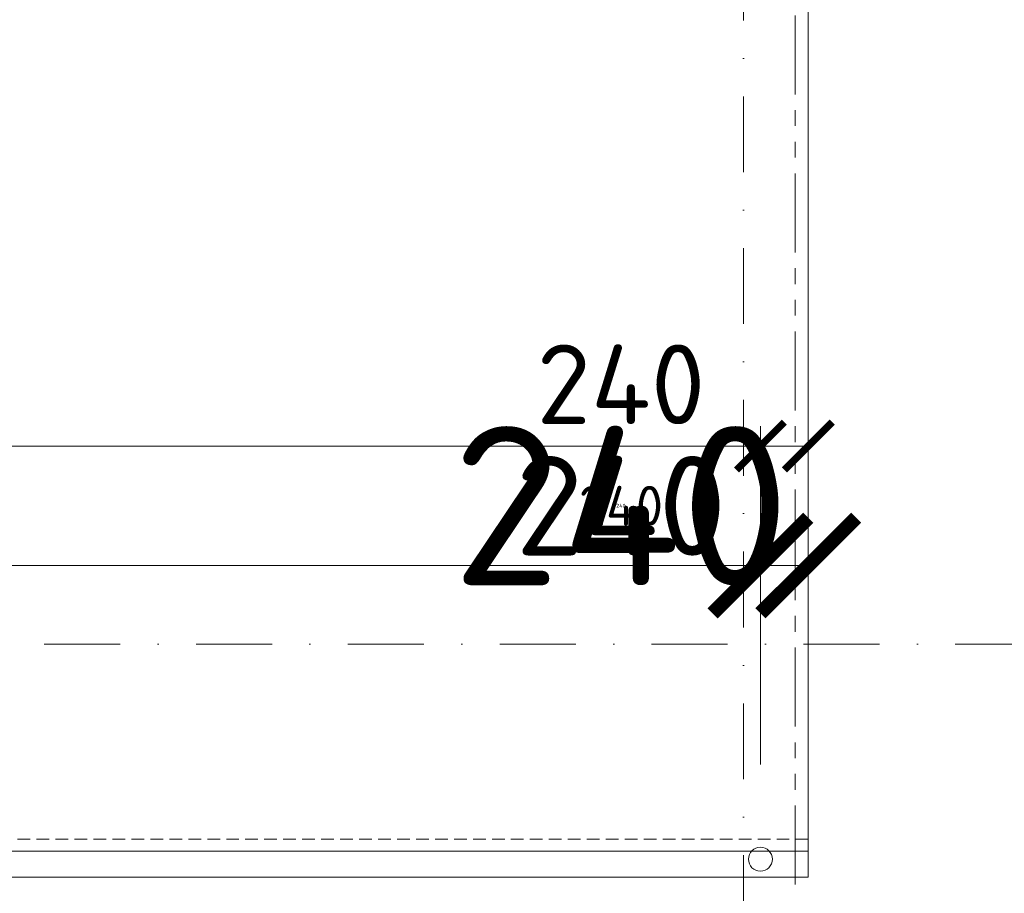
# Model space of a CAD drawing. Header units: millimetres. Extents: x -1695604 to 5289369, y -1488057 to 2187451.
# Tile 594 of 656: x 434917 to 439859, y 148749 to 153136. Entities that reach past the tile are written whole.
import ezdxf
from ezdxf import colors
from ezdxf.entities.mleader import LeaderData, LeaderLine
from ezdxf.math import Vec2, Vec3

# ---------------------------------------------------------------- set-up
doc = ezdxf.new("R2010")
doc.units = ezdxf.units.MM
for name, pattern in [('CENTERX2', [101.6, 63.5, -12.7, 12.7, -12.7]), ('DASHDOT', [25.4, 12.7, -6.35, 0, -6.35]), ('DASHED', [19.05, 12.7, -6.35]), ('HIDDEN', [9.525, 6.35, -3.175]), ('PHANTOM2', [31.75, 15.875, -3.175, 3.175, -3.175, 3.175, -3.175])]:
    doc.linetypes.add(name, pattern=pattern)
doc.layers.get('Defpoints').update_dxf_attribs({"color": 8})
for name, color, linetype, lineweight in [('A99_N_kce-pod', 7, 'DASHED', 20), ('A99_N_koty-200', 5, 'Continuous', 5), ('A99_N_koty-200 @ 1', 5, 'Continuous', 5), ('A99_N_koty-200 @ 10', 5, 'Continuous', 5), ('A99_N_koty-200 @ 100', 5, 'Continuous', 5), ('A99_N_koty-200 @ 200', 5, 'Continuous', 5), ('A99_N_koty-200 @ 250 (1)', 5, 'Continuous', 5), ('A99_N_koty-200 @ 250 (2)', 5, 'Continuous', 5), ('A99_N_koty-200 @ 400', 5, 'Continuous', 5), ('A99_N_txt-popis-50 @ 200', 240, 'Continuous', 9), ('A99_S_kce-demolice', 30, 'Continuous', 20), ('A99_S_kce-pohl', 7, 'Continuous', 5), ('A99_S_osy', 1, 'CENTERX2', 5)]:
    doc.layers.add(name, color=color, linetype=linetype, lineweight=lineweight)
doc.styles.add('A99_kota', font='isocpeur.ttf', dxfattribs={"height": 2})
doc.styles.add('A99_popis', font='isocpeur.ttf')
doc.dimstyles.new('A99_kota_200 new', dxfattribs={"dimscale": 200, "dimtxt": 2, "dimasz": 1.2, "dimexe": 0.5, "dimexo": 1.5, "dimgap": 0.3, "dimtad": 1, "dimdec": 0, "dimzin": 3, "dimdsep": 46, "dimtxsty": 'A99_kota', "dimblk": 'ARCHTICK', "dimcen": 2.5, "dimazin": 2, "dimtfac": 0.75, "dimtdec": 0, "dimtmove": 2, "dimatfit": 0, "dimfxl": 0, "dimtolj": 1, "dimtzin": 0, "dimlwd": 5, "dimlwe": 5, "dimarcsym": 0})

# ---------------------------------------------------------------- blocks, each defined once
blk = doc.blocks.new('_ArchTick')
at = {"color": 0, "linetype": 'ByBlock', "const_width": 0.15}
blk.add_lwpolyline([(-0.5, -0.5), (0.5, 0.5)], dxfattribs=at)
blk = doc.blocks.new('*D4560')
at = {"layer": 'A99_N_koty-200', "color": 0, "linetype": 'Continuous', "lineweight": 5, "ltscale": 10, "transparency": 16777216}
for p, q in [((429550, 146925), (429550, 146475)), ((438550, 146925), (438550, 146475)), ((438550, 146525), (429550, 146525))]:
    blk.add_line(p, q, dxfattribs=at)
at = {"layer": 'Defpoints', "color": 0, "linetype": 'Continuous', "lineweight": 18, "ltscale": 10, "transparency": 16777216}
for p in [(429550, 149400), (438550, 149400), (429550, 146525)]:
    blk.add_point(p, dxfattribs=at)
at = {"layer": 'A99_N_koty-200', "color": 0, "linetype": 'Continuous', "lineweight": 5, "ltscale": 10, "transparency": 16777216, "xscale": 120, "yscale": 120, "zscale": 120, "rotation": 180}
blk.add_blockref('_ArchTick', (429550, 146525), dxfattribs=at)
at = {"layer": 'A99_N_koty-200', "color": 0, "linetype": 'Continuous', "lineweight": 5, "ltscale": 10, "transparency": 16777216, "xscale": 120, "yscale": 120, "zscale": 120}
blk.add_blockref('_ArchTick', (438550, 146525), dxfattribs=at)
at = {"layer": 'A99_N_koty-200', "color": 0, "linetype": 'Continuous', "ltscale": 10, "transparency": 16777216, "insert": (434050, 146655), "char_height": 200, "attachment_point": 5, "style": 'A99_kota'}
blk.add_mtext('\\A1;9000', dxfattribs=at)
blk = doc.blocks.new('*D4561')
at = {"layer": 'A99_N_koty-200', "color": 0, "linetype": 'Continuous', "lineweight": 5, "ltscale": 10, "transparency": 16777216}
for p, q in [((429550, 147325), (429550, 146425)), ((438550, 147325), (438550, 146425)), ((438550, 146525), (429550, 146525))]:
    blk.add_line(p, q, dxfattribs=at)
at = {"layer": 'Defpoints', "color": 0, "linetype": 'Continuous', "lineweight": 18, "ltscale": 10, "transparency": 16777216}
for p in [(429550, 149400), (438550, 149400), (429550, 146525)]:
    blk.add_point(p, dxfattribs=at)
at = {"layer": 'A99_N_koty-200', "color": 0, "linetype": 'Continuous', "lineweight": 5, "ltscale": 10, "transparency": 16777216, "xscale": 240, "yscale": 240, "zscale": 240, "rotation": 180}
blk.add_blockref('_ArchTick', (429550, 146525), dxfattribs=at)
at = {"layer": 'A99_N_koty-200', "color": 0, "linetype": 'Continuous', "lineweight": 5, "ltscale": 10, "transparency": 16777216, "xscale": 240, "yscale": 240, "zscale": 240}
blk.add_blockref('_ArchTick', (438550, 146525), dxfattribs=at)
at = {"layer": 'A99_N_koty-200', "color": 0, "linetype": 'Continuous', "ltscale": 10, "transparency": 16777216, "insert": (434050, 146785), "char_height": 400, "attachment_point": 5, "style": 'A99_kota'}
blk.add_mtext('\\A1;9000', dxfattribs=at)
blk = doc.blocks.new('*D4562')
at = {"layer": 'A99_N_koty-200', "color": 0, "linetype": 'Continuous', "lineweight": 5, "ltscale": 10, "transparency": 16777216}
for p, q in [((429550, 146529), (429550, 146524.5)), ((438550, 146525), (429550, 146525)), ((438550, 146529), (438550, 146524.5))]:
    blk.add_line(p, q, dxfattribs=at)
at = {"layer": 'Defpoints', "color": 0, "linetype": 'Continuous', "lineweight": 18, "ltscale": 10, "transparency": 16777216}
for p in [(429550, 149400), (438550, 149400), (429550, 146525)]:
    blk.add_point(p, dxfattribs=at)
at = {"layer": 'A99_N_koty-200', "color": 0, "linetype": 'Continuous', "lineweight": 5, "ltscale": 10, "transparency": 16777216, "xscale": 1.2, "yscale": 1.2, "zscale": 1.2, "rotation": 180}
blk.add_blockref('_ArchTick', (429550, 146525), dxfattribs=at)
at = {"layer": 'A99_N_koty-200', "color": 0, "linetype": 'Continuous', "lineweight": 5, "ltscale": 10, "transparency": 16777216, "xscale": 1.2, "yscale": 1.2, "zscale": 1.2}
blk.add_blockref('_ArchTick', (438550, 146525), dxfattribs=at)
at = {"layer": 'A99_N_koty-200', "color": 0, "linetype": 'Continuous', "ltscale": 10, "transparency": 16777216, "insert": (434050, 146526.3), "char_height": 2, "attachment_point": 5, "style": 'A99_kota'}
blk.add_mtext('\\A1;9000', dxfattribs=at)
blk = doc.blocks.new('*D4563')
at = {"layer": 'A99_N_koty-200', "color": 0, "linetype": 'Continuous', "lineweight": 5, "ltscale": 10, "transparency": 16777216}
for p, q in [((429550, 148125), (429550, 146325)), ((438550, 148125), (438550, 146325)), ((438550, 146525), (429550, 146525))]:
    blk.add_line(p, q, dxfattribs=at)
at = {"layer": 'Defpoints', "color": 0, "linetype": 'Continuous', "lineweight": 18, "ltscale": 10, "transparency": 16777216}
for p in [(429550, 149400), (438550, 149400), (429550, 146525)]:
    blk.add_point(p, dxfattribs=at)
at = {"layer": 'A99_N_koty-200', "color": 0, "linetype": 'Continuous', "lineweight": 5, "ltscale": 10, "transparency": 16777216, "xscale": 480, "yscale": 480, "zscale": 480, "rotation": 180}
blk.add_blockref('_ArchTick', (429550, 146525), dxfattribs=at)
at = {"layer": 'A99_N_koty-200', "color": 0, "linetype": 'Continuous', "lineweight": 5, "ltscale": 10, "transparency": 16777216, "xscale": 480, "yscale": 480, "zscale": 480}
blk.add_blockref('_ArchTick', (438550, 146525), dxfattribs=at)
at = {"layer": 'A99_N_koty-200', "color": 0, "linetype": 'Continuous', "ltscale": 10, "transparency": 16777216, "insert": (434050, 147045), "char_height": 800, "attachment_point": 5, "style": 'A99_kota'}
blk.add_mtext('\\A1;9000', dxfattribs=at)
blk = doc.blocks.new('*D4564')
at = {"layer": 'A99_N_koty-200', "color": 0, "linetype": 'Continuous', "lineweight": 5, "ltscale": 10, "transparency": 16777216}
for p, q in [((429550, 146565), (429550, 146520)), ((438550, 146565), (438550, 146520)), ((438550, 146525), (429550, 146525))]:
    blk.add_line(p, q, dxfattribs=at)
at = {"layer": 'Defpoints', "color": 0, "linetype": 'Continuous', "lineweight": 18, "ltscale": 10, "transparency": 16777216}
for p in [(429550, 149400), (438550, 149400), (429550, 146525)]:
    blk.add_point(p, dxfattribs=at)
at = {"layer": 'A99_N_koty-200', "color": 0, "linetype": 'Continuous', "lineweight": 5, "ltscale": 10, "transparency": 16777216, "xscale": 12, "yscale": 12, "zscale": 12, "rotation": 180}
blk.add_blockref('_ArchTick', (429550, 146525), dxfattribs=at)
at = {"layer": 'A99_N_koty-200', "color": 0, "linetype": 'Continuous', "lineweight": 5, "ltscale": 10, "transparency": 16777216, "xscale": 12, "yscale": 12, "zscale": 12}
blk.add_blockref('_ArchTick', (438550, 146525), dxfattribs=at)
at = {"layer": 'A99_N_koty-200', "color": 0, "linetype": 'Continuous', "ltscale": 10, "transparency": 16777216, "insert": (434050, 146538), "char_height": 20, "attachment_point": 5, "style": 'A99_kota'}
blk.add_mtext('\\A1;9000', dxfattribs=at)
blk = doc.blocks.new('*D4565')
at = {"layer": 'A99_N_koty-200', "color": 0, "linetype": 'Continuous', "lineweight": 5, "ltscale": 10, "transparency": 16777216}
for p, q in [((429550, 147525), (429550, 146400)), ((438550, 147525), (438550, 146400)), ((438550, 146525), (429550, 146525))]:
    blk.add_line(p, q, dxfattribs=at)
at = {"layer": 'Defpoints', "color": 0, "linetype": 'Continuous', "lineweight": 18, "ltscale": 10, "transparency": 16777216}
for p in [(429550, 149400), (438550, 149400), (429550, 146525)]:
    blk.add_point(p, dxfattribs=at)
at = {"layer": 'A99_N_koty-200', "color": 0, "linetype": 'Continuous', "lineweight": 5, "ltscale": 10, "transparency": 16777216, "xscale": 300, "yscale": 300, "zscale": 300, "rotation": 180}
blk.add_blockref('_ArchTick', (429550, 146525), dxfattribs=at)
at = {"layer": 'A99_N_koty-200', "color": 0, "linetype": 'Continuous', "lineweight": 5, "ltscale": 10, "transparency": 16777216, "xscale": 300, "yscale": 300, "zscale": 300}
blk.add_blockref('_ArchTick', (438550, 146525), dxfattribs=at)
at = {"layer": 'A99_N_koty-200', "color": 0, "linetype": 'Continuous', "ltscale": 10, "transparency": 16777216, "insert": (434050, 146850), "char_height": 500, "attachment_point": 5, "style": 'A99_kota'}
blk.add_mtext('\\A1;9000', dxfattribs=at)
blk = doc.blocks.new('*D4566')
at = {"layer": 'A99_N_koty-200', "color": 0, "linetype": 'Continuous', "lineweight": 5, "ltscale": 10, "transparency": 16777216}
for p, q in [((429550, 147525), (429550, 146400)), ((438550, 147525), (438550, 146400)), ((438550, 146525), (429550, 146525))]:
    blk.add_line(p, q, dxfattribs=at)
at = {"layer": 'Defpoints', "color": 0, "linetype": 'Continuous', "lineweight": 18, "ltscale": 10, "transparency": 16777216}
for p in [(429550, 149400), (438550, 149400), (429550, 146525)]:
    blk.add_point(p, dxfattribs=at)
at = {"layer": 'A99_N_koty-200', "color": 0, "linetype": 'Continuous', "lineweight": 5, "ltscale": 10, "transparency": 16777216, "xscale": 300, "yscale": 300, "zscale": 300, "rotation": 180}
blk.add_blockref('_ArchTick', (429550, 146525), dxfattribs=at)
at = {"layer": 'A99_N_koty-200', "color": 0, "linetype": 'Continuous', "lineweight": 5, "ltscale": 10, "transparency": 16777216, "xscale": 300, "yscale": 300, "zscale": 300}
blk.add_blockref('_ArchTick', (438550, 146525), dxfattribs=at)
at = {"layer": 'A99_N_koty-200', "color": 0, "linetype": 'Continuous', "ltscale": 10, "transparency": 16777216, "insert": (434050, 146850), "char_height": 500, "attachment_point": 5, "style": 'A99_kota'}
blk.add_mtext('\\A1;9000', dxfattribs=at)
blk = doc.blocks.new('*D4797')
at = {"layer": 'A99_N_koty-200', "color": 0, "linetype": 'Continuous', "lineweight": 5, "ltscale": 10, "transparency": 16777216}
for p, q in [((415495, 150195), (415495, 151095)), ((438635, 150195), (438635, 151095)), ((415495, 150995), (438635, 150995))]:
    blk.add_line(p, q, dxfattribs=at)
at = {"layer": 'Defpoints', "color": 0, "linetype": 'Continuous', "lineweight": 18, "ltscale": 10, "transparency": 16777216}
for p in [(438635, 150995), (415495, 148920), (438635, 148920)]:
    blk.add_point(p, dxfattribs=at)
at = {"layer": 'A99_N_koty-200', "color": 0, "linetype": 'Continuous', "lineweight": 5, "ltscale": 10, "transparency": 16777216, "xscale": 240, "yscale": 240, "zscale": 240, "rotation": 180}
blk.add_blockref('_ArchTick', (415495, 150995), dxfattribs=at)
at = {"layer": 'A99_N_koty-200', "color": 0, "linetype": 'Continuous', "lineweight": 5, "ltscale": 10, "transparency": 16777216, "xscale": 240, "yscale": 240, "zscale": 240}
blk.add_blockref('_ArchTick', (438635, 150995), dxfattribs=at)
at = {"layer": 'A99_N_koty-200', "color": 0, "linetype": 'Continuous', "ltscale": 10, "transparency": 16777216, "insert": (427065, 151255), "char_height": 400, "attachment_point": 5, "style": 'A99_kota'}
blk.add_mtext('\\A1;23140', dxfattribs=at)
blk = doc.blocks.new('*D4798')
at = {"layer": 'A99_N_koty-200', "color": 0, "linetype": 'Continuous', "lineweight": 5, "ltscale": 10, "transparency": 16777216}
for p, q in [((415495, 149995), (415495, 150445)), ((438635, 149995), (438635, 150445)), ((415495, 150395), (438635, 150395))]:
    blk.add_line(p, q, dxfattribs=at)
at = {"layer": 'Defpoints', "color": 0, "linetype": 'Continuous', "lineweight": 18, "ltscale": 10, "transparency": 16777216}
for p in [(438635, 150395), (415495, 148920), (438635, 148920)]:
    blk.add_point(p, dxfattribs=at)
at = {"layer": 'A99_N_koty-200', "color": 0, "linetype": 'Continuous', "lineweight": 5, "ltscale": 10, "transparency": 16777216, "xscale": 120, "yscale": 120, "zscale": 120, "rotation": 180}
blk.add_blockref('_ArchTick', (415495, 150395), dxfattribs=at)
at = {"layer": 'A99_N_koty-200', "color": 0, "linetype": 'Continuous', "lineweight": 5, "ltscale": 10, "transparency": 16777216, "xscale": 120, "yscale": 120, "zscale": 120}
blk.add_blockref('_ArchTick', (438635, 150395), dxfattribs=at)
at = {"layer": 'A99_N_koty-200', "color": 0, "linetype": 'Continuous', "ltscale": 10, "transparency": 16777216, "insert": (427065, 150525), "char_height": 200, "attachment_point": 5, "style": 'A99_kota'}
blk.add_mtext('\\A1;23140', dxfattribs=at)
blk = doc.blocks.new('*D4799')
at = {"layer": 'A99_N_koty-200', "color": 0, "linetype": 'Continuous', "lineweight": 5, "ltscale": 10, "transparency": 16777216}
for p, q in [((415495, 150391), (415495, 150395.5)), ((415495, 150395), (438635, 150395)), ((438635, 150391), (438635, 150395.5))]:
    blk.add_line(p, q, dxfattribs=at)
at = {"layer": 'Defpoints', "color": 0, "linetype": 'Continuous', "lineweight": 18, "ltscale": 10, "transparency": 16777216}
for p in [(438635, 150395), (415495, 148920), (438635, 148920)]:
    blk.add_point(p, dxfattribs=at)
at = {"layer": 'A99_N_koty-200', "color": 0, "linetype": 'Continuous', "lineweight": 5, "ltscale": 10, "transparency": 16777216, "xscale": 1.2, "yscale": 1.2, "zscale": 1.2, "rotation": 180}
blk.add_blockref('_ArchTick', (415495, 150395), dxfattribs=at)
at = {"layer": 'A99_N_koty-200', "color": 0, "linetype": 'Continuous', "lineweight": 5, "ltscale": 10, "transparency": 16777216, "xscale": 1.2, "yscale": 1.2, "zscale": 1.2}
blk.add_blockref('_ArchTick', (438635, 150395), dxfattribs=at)
at = {"layer": 'A99_N_koty-200', "color": 0, "linetype": 'Continuous', "ltscale": 10, "transparency": 16777216, "insert": (427065, 150396.3), "char_height": 2, "attachment_point": 5, "style": 'A99_kota'}
blk.add_mtext('\\A1;23140', dxfattribs=at)
blk = doc.blocks.new('*D4800')
at = {"layer": 'A99_N_koty-200', "color": 0, "linetype": 'Continuous', "lineweight": 5, "ltscale": 10, "transparency": 16777216}
for p, q in [((415495, 149520), (415495, 150595)), ((438635, 149520), (438635, 150595)), ((415495, 150395), (438635, 150395))]:
    blk.add_line(p, q, dxfattribs=at)
at = {"layer": 'Defpoints', "color": 0, "linetype": 'Continuous', "lineweight": 18, "ltscale": 10, "transparency": 16777216}
for p in [(438635, 150395), (415495, 148920), (438635, 148920)]:
    blk.add_point(p, dxfattribs=at)
at = {"layer": 'A99_N_koty-200', "color": 0, "linetype": 'Continuous', "lineweight": 5, "ltscale": 10, "transparency": 16777216, "xscale": 480, "yscale": 480, "zscale": 480, "rotation": 180}
blk.add_blockref('_ArchTick', (415495, 150395), dxfattribs=at)
at = {"layer": 'A99_N_koty-200', "color": 0, "linetype": 'Continuous', "lineweight": 5, "ltscale": 10, "transparency": 16777216, "xscale": 480, "yscale": 480, "zscale": 480}
blk.add_blockref('_ArchTick', (438635, 150395), dxfattribs=at)
at = {"layer": 'A99_N_koty-200', "color": 0, "linetype": 'Continuous', "ltscale": 10, "transparency": 16777216, "insert": (427065, 150915), "char_height": 800, "attachment_point": 5, "style": 'A99_kota'}
blk.add_mtext('\\A1;23140', dxfattribs=at)
blk = doc.blocks.new('*D4801')
at = {"layer": 'A99_N_koty-200', "color": 0, "linetype": 'Continuous', "lineweight": 5, "ltscale": 10, "transparency": 16777216}
for p, q in [((415495, 150355), (415495, 150400)), ((415495, 150395), (438635, 150395)), ((438635, 150355), (438635, 150400))]:
    blk.add_line(p, q, dxfattribs=at)
at = {"layer": 'Defpoints', "color": 0, "linetype": 'Continuous', "lineweight": 18, "ltscale": 10, "transparency": 16777216}
for p in [(438635, 150395), (415495, 148920), (438635, 148920)]:
    blk.add_point(p, dxfattribs=at)
at = {"layer": 'A99_N_koty-200', "color": 0, "linetype": 'Continuous', "lineweight": 5, "ltscale": 10, "transparency": 16777216, "xscale": 12, "yscale": 12, "zscale": 12, "rotation": 180}
blk.add_blockref('_ArchTick', (415495, 150395), dxfattribs=at)
at = {"layer": 'A99_N_koty-200', "color": 0, "linetype": 'Continuous', "lineweight": 5, "ltscale": 10, "transparency": 16777216, "xscale": 12, "yscale": 12, "zscale": 12}
blk.add_blockref('_ArchTick', (438635, 150395), dxfattribs=at)
at = {"layer": 'A99_N_koty-200', "color": 0, "linetype": 'Continuous', "ltscale": 10, "transparency": 16777216, "insert": (427065, 150408), "char_height": 20, "attachment_point": 5, "style": 'A99_kota'}
blk.add_mtext('\\A1;23140', dxfattribs=at)
blk = doc.blocks.new('*D4802')
at = {"layer": 'A99_N_koty-200', "color": 0, "linetype": 'Continuous', "lineweight": 5, "ltscale": 10, "transparency": 16777216}
for p, q in [((415495, 149395), (415495, 150520)), ((438635, 149395), (438635, 150520)), ((415495, 150395), (438635, 150395))]:
    blk.add_line(p, q, dxfattribs=at)
at = {"layer": 'Defpoints', "color": 0, "linetype": 'Continuous', "lineweight": 18, "ltscale": 10, "transparency": 16777216}
for p in [(438635, 150395), (415495, 148920), (438635, 148920)]:
    blk.add_point(p, dxfattribs=at)
at = {"layer": 'A99_N_koty-200', "color": 0, "linetype": 'Continuous', "lineweight": 5, "ltscale": 10, "transparency": 16777216, "xscale": 300, "yscale": 300, "zscale": 300, "rotation": 180}
blk.add_blockref('_ArchTick', (415495, 150395), dxfattribs=at)
at = {"layer": 'A99_N_koty-200', "color": 0, "linetype": 'Continuous', "lineweight": 5, "ltscale": 10, "transparency": 16777216, "xscale": 300, "yscale": 300, "zscale": 300}
blk.add_blockref('_ArchTick', (438635, 150395), dxfattribs=at)
at = {"layer": 'A99_N_koty-200', "color": 0, "linetype": 'Continuous', "ltscale": 10, "transparency": 16777216, "insert": (427065, 150720), "char_height": 500, "attachment_point": 5, "style": 'A99_kota'}
blk.add_mtext('\\A1;23140', dxfattribs=at)
blk = doc.blocks.new('*D4803')
at = {"layer": 'A99_N_koty-200', "color": 0, "linetype": 'Continuous', "lineweight": 5, "ltscale": 10, "transparency": 16777216}
for p, q in [((415495, 149395), (415495, 150520)), ((438635, 149395), (438635, 150520)), ((415495, 150395), (438635, 150395))]:
    blk.add_line(p, q, dxfattribs=at)
at = {"layer": 'Defpoints', "color": 0, "linetype": 'Continuous', "lineweight": 18, "ltscale": 10, "transparency": 16777216}
for p in [(438635, 150395), (415495, 148920), (438635, 148920)]:
    blk.add_point(p, dxfattribs=at)
at = {"layer": 'A99_N_koty-200', "color": 0, "linetype": 'Continuous', "lineweight": 5, "ltscale": 10, "transparency": 16777216, "xscale": 300, "yscale": 300, "zscale": 300, "rotation": 180}
blk.add_blockref('_ArchTick', (415495, 150395), dxfattribs=at)
at = {"layer": 'A99_N_koty-200', "color": 0, "linetype": 'Continuous', "lineweight": 5, "ltscale": 10, "transparency": 16777216, "xscale": 300, "yscale": 300, "zscale": 300}
blk.add_blockref('_ArchTick', (438635, 150395), dxfattribs=at)
at = {"layer": 'A99_N_koty-200', "color": 0, "linetype": 'Continuous', "ltscale": 10, "transparency": 16777216, "insert": (427065, 150720), "char_height": 500, "attachment_point": 5, "style": 'A99_kota'}
blk.add_mtext('\\A1;23140', dxfattribs=at)
blk = doc.blocks.new('*D4805')
at = {"layer": 'A99_N_koty-200', "color": 0, "linetype": 'Continuous', "lineweight": 5, "ltscale": 10, "transparency": 16777216}
for p, q in [((438635, 150195), (438635, 151095)), ((438875.5, 150195), (438875.5, 151095)), ((438635, 150995), (438875.5, 150995))]:
    blk.add_line(p, q, dxfattribs=at)
at = {"layer": 'Defpoints', "color": 0, "linetype": 'Continuous', "lineweight": 18, "ltscale": 10, "transparency": 16777216}
for p in [(438875.5, 150995), (438875.5, 148960), (438635, 148920)]:
    blk.add_point(p, dxfattribs=at)
at = {"layer": 'A99_N_koty-200', "color": 0, "linetype": 'Continuous', "lineweight": 5, "ltscale": 10, "transparency": 16777216, "xscale": 240, "yscale": 240, "zscale": 240, "rotation": 180}
blk.add_blockref('_ArchTick', (438635, 150995), dxfattribs=at)
at = {"layer": 'A99_N_koty-200', "color": 0, "linetype": 'Continuous', "lineweight": 5, "ltscale": 10, "transparency": 16777216, "xscale": 240, "yscale": 240, "zscale": 240}
blk.add_blockref('_ArchTick', (438875.5, 150995), dxfattribs=at)
at = {"layer": 'A99_N_koty-200', "color": 0, "linetype": 'Continuous', "ltscale": 10, "transparency": 16777216, "insert": (437935, 151305), "char_height": 400, "attachment_point": 5, "style": 'A99_kota'}
blk.add_mtext('\\A1;240', dxfattribs=at)
blk = doc.blocks.new('*D4806')
at = {"layer": 'A99_N_koty-200', "color": 0, "linetype": 'Continuous', "lineweight": 5, "ltscale": 10, "transparency": 16777216}
for p, q in [((438635, 149995), (438635, 150445)), ((438875.5, 149995), (438875.5, 150445)), ((438635, 150395), (438875.5, 150395))]:
    blk.add_line(p, q, dxfattribs=at)
at = {"layer": 'Defpoints', "color": 0, "linetype": 'Continuous', "lineweight": 18, "ltscale": 10, "transparency": 16777216}
for p in [(438875.5, 150395), (438875.5, 148960), (438635, 148920)]:
    blk.add_point(p, dxfattribs=at)
at = {"layer": 'A99_N_koty-200', "color": 0, "linetype": 'Continuous', "lineweight": 5, "ltscale": 10, "transparency": 16777216, "xscale": 120, "yscale": 120, "zscale": 120, "rotation": 180}
blk.add_blockref('_ArchTick', (438635, 150395), dxfattribs=at)
at = {"layer": 'A99_N_koty-200', "color": 0, "linetype": 'Continuous', "lineweight": 5, "ltscale": 10, "transparency": 16777216, "xscale": 120, "yscale": 120, "zscale": 120}
blk.add_blockref('_ArchTick', (438875.5, 150395), dxfattribs=at)
at = {"layer": 'A99_N_koty-200', "color": 0, "linetype": 'Continuous', "ltscale": 10, "transparency": 16777216, "insert": (437935, 150695), "char_height": 200, "attachment_point": 5, "style": 'A99_kota'}
blk.add_mtext('\\A1;240', dxfattribs=at)
blk = doc.blocks.new('*D4807')
at = {"layer": 'A99_N_koty-200', "color": 0, "linetype": 'Continuous', "lineweight": 5, "ltscale": 10, "transparency": 16777216}
for p, q in [((438635, 150391), (438635, 150395.5)), ((438635, 150395), (438875.5, 150395)), ((438875.5, 150391), (438875.5, 150395.5))]:
    blk.add_line(p, q, dxfattribs=at)
at = {"layer": 'Defpoints', "color": 0, "linetype": 'Continuous', "lineweight": 18, "ltscale": 10, "transparency": 16777216}
for p in [(438875.5, 150395), (438875.5, 148960), (438635, 148920)]:
    blk.add_point(p, dxfattribs=at)
at = {"layer": 'A99_N_koty-200', "color": 0, "linetype": 'Continuous', "lineweight": 5, "ltscale": 10, "transparency": 16777216, "xscale": 1.2, "yscale": 1.2, "zscale": 1.2, "rotation": 180}
blk.add_blockref('_ArchTick', (438635, 150395), dxfattribs=at)
at = {"layer": 'A99_N_koty-200', "color": 0, "linetype": 'Continuous', "lineweight": 5, "ltscale": 10, "transparency": 16777216, "xscale": 1.2, "yscale": 1.2, "zscale": 1.2}
blk.add_blockref('_ArchTick', (438875.5, 150395), dxfattribs=at)
at = {"layer": 'A99_N_koty-200', "color": 0, "linetype": 'Continuous', "ltscale": 10, "transparency": 16777216, "insert": (437935, 150695), "char_height": 2, "attachment_point": 5, "style": 'A99_kota'}
blk.add_mtext('\\A1;240', dxfattribs=at)
blk = doc.blocks.new('*D4808')
at = {"layer": 'A99_N_koty-200', "color": 0, "linetype": 'Continuous', "lineweight": 5, "ltscale": 10, "transparency": 16777216}
for p, q in [((438635, 149520), (438635, 150595)), ((438875.5, 149560), (438875.5, 150595)), ((438635, 150395), (438875.5, 150395))]:
    blk.add_line(p, q, dxfattribs=at)
at = {"layer": 'Defpoints', "color": 0, "linetype": 'Continuous', "lineweight": 18, "ltscale": 10, "transparency": 16777216}
for p in [(438875.5, 150395), (438875.5, 148960), (438635, 148920)]:
    blk.add_point(p, dxfattribs=at)
at = {"layer": 'A99_N_koty-200', "color": 0, "linetype": 'Continuous', "lineweight": 5, "ltscale": 10, "transparency": 16777216, "xscale": 480, "yscale": 480, "zscale": 480, "rotation": 180}
blk.add_blockref('_ArchTick', (438635, 150395), dxfattribs=at)
at = {"layer": 'A99_N_koty-200', "color": 0, "linetype": 'Continuous', "lineweight": 5, "ltscale": 10, "transparency": 16777216, "xscale": 480, "yscale": 480, "zscale": 480}
blk.add_blockref('_ArchTick', (438875.5, 150395), dxfattribs=at)
at = {"layer": 'A99_N_koty-200', "color": 0, "linetype": 'Continuous', "ltscale": 10, "transparency": 16777216, "insert": (437935, 150695), "char_height": 800, "attachment_point": 5, "style": 'A99_kota'}
blk.add_mtext('\\A1;240', dxfattribs=at)
blk = doc.blocks.new('*D4809')
at = {"layer": 'A99_N_koty-200', "color": 0, "linetype": 'Continuous', "lineweight": 5, "ltscale": 10, "transparency": 16777216}
for p, q in [((438635, 150355), (438635, 150400)), ((438635, 150395), (438875.5, 150395)), ((438875.5, 150355), (438875.5, 150400))]:
    blk.add_line(p, q, dxfattribs=at)
at = {"layer": 'Defpoints', "color": 0, "linetype": 'Continuous', "lineweight": 18, "ltscale": 10, "transparency": 16777216}
for p in [(438875.5, 150395), (438875.5, 148960), (438635, 148920)]:
    blk.add_point(p, dxfattribs=at)
at = {"layer": 'A99_N_koty-200', "color": 0, "linetype": 'Continuous', "lineweight": 5, "ltscale": 10, "transparency": 16777216, "xscale": 12, "yscale": 12, "zscale": 12, "rotation": 180}
blk.add_blockref('_ArchTick', (438635, 150395), dxfattribs=at)
at = {"layer": 'A99_N_koty-200', "color": 0, "linetype": 'Continuous', "lineweight": 5, "ltscale": 10, "transparency": 16777216, "xscale": 12, "yscale": 12, "zscale": 12}
blk.add_blockref('_ArchTick', (438875.5, 150395), dxfattribs=at)
at = {"layer": 'A99_N_koty-200', "color": 0, "linetype": 'Continuous', "ltscale": 10, "transparency": 16777216, "insert": (437935, 150695), "char_height": 20, "attachment_point": 5, "style": 'A99_kota'}
blk.add_mtext('\\A1;240', dxfattribs=at)
blk = doc.blocks.new('*D4810')
at = {"layer": 'A99_N_koty-200', "color": 0, "linetype": 'Continuous', "lineweight": 5, "ltscale": 10, "transparency": 16777216}
for p, q in [((438635, 149395), (438635, 150520)), ((438875.5, 149395), (438875.5, 150520)), ((438635, 150395), (438875.5, 150395))]:
    blk.add_line(p, q, dxfattribs=at)
at = {"layer": 'Defpoints', "color": 0, "linetype": 'Continuous', "lineweight": 18, "ltscale": 10, "transparency": 16777216}
for p in [(438875.5, 150395), (438875.5, 148960), (438635, 148920)]:
    blk.add_point(p, dxfattribs=at)
at = {"layer": 'A99_N_koty-200', "color": 0, "linetype": 'Continuous', "lineweight": 5, "ltscale": 10, "transparency": 16777216, "xscale": 300, "yscale": 300, "zscale": 300, "rotation": 180}
blk.add_blockref('_ArchTick', (438635, 150395), dxfattribs=at)
at = {"layer": 'A99_N_koty-200', "color": 0, "linetype": 'Continuous', "lineweight": 5, "ltscale": 10, "transparency": 16777216, "xscale": 300, "yscale": 300, "zscale": 300}
blk.add_blockref('_ArchTick', (438875.5, 150395), dxfattribs=at)
at = {"layer": 'A99_N_koty-200', "color": 0, "linetype": 'Continuous', "ltscale": 10, "transparency": 16777216, "insert": (437935, 150695), "char_height": 500, "attachment_point": 5, "style": 'A99_kota'}
blk.add_mtext('\\A1;240', dxfattribs=at)
blk = doc.blocks.new('*D4811')
at = {"layer": 'A99_N_koty-200', "color": 0, "linetype": 'Continuous', "lineweight": 5, "ltscale": 10, "transparency": 16777216}
for p, q in [((438635, 149395), (438635, 150520)), ((438875.5, 149395), (438875.5, 150520)), ((438635, 150395), (438875.5, 150395))]:
    blk.add_line(p, q, dxfattribs=at)
at = {"layer": 'Defpoints', "color": 0, "linetype": 'Continuous', "lineweight": 18, "ltscale": 10, "transparency": 16777216}
for p in [(438875.5, 150395), (438875.5, 148960), (438635, 148920)]:
    blk.add_point(p, dxfattribs=at)
at = {"layer": 'A99_N_koty-200', "color": 0, "linetype": 'Continuous', "lineweight": 5, "ltscale": 10, "transparency": 16777216, "xscale": 300, "yscale": 300, "zscale": 300, "rotation": 180}
blk.add_blockref('_ArchTick', (438635, 150395), dxfattribs=at)
at = {"layer": 'A99_N_koty-200', "color": 0, "linetype": 'Continuous', "lineweight": 5, "ltscale": 10, "transparency": 16777216, "xscale": 300, "yscale": 300, "zscale": 300}
blk.add_blockref('_ArchTick', (438875.5, 150395), dxfattribs=at)
at = {"layer": 'A99_N_koty-200', "color": 0, "linetype": 'Continuous', "ltscale": 10, "transparency": 16777216, "insert": (437935, 150695), "char_height": 500, "attachment_point": 5, "style": 'A99_kota'}
blk.add_mtext('\\A1;240', dxfattribs=at)
blk = doc.blocks.new('*U5971')
at = {"layer": 'A99_N_koty-200 @ 1', "linetype": 'Continuous', "ltscale": 10}
dim = blk.add_linear_dim(base=(429550, 146525), p1=(438550, 149400), p2=(429550, 149400), angle=180, dimstyle='A99_kota_200 new', override={"dimscale": 1, "dimtix": 1, "dimtofl": 1, "dimtmove": 1, "dimatfit": 1}, dxfattribs=at)
dim.commit()
dim.dimension.update_dxf_attribs({"geometry": '*D4562', "text_midpoint": (434050, 146526.3)})
at = {"layer": 'A99_N_koty-200 @ 10', "linetype": 'Continuous', "ltscale": 10}
dim = blk.add_linear_dim(base=(429550, 146525), p1=(438550, 149400), p2=(429550, 149400), angle=180, dimstyle='A99_kota_200 new', override={"dimscale": 10, "dimtix": 1, "dimtofl": 1, "dimtmove": 1, "dimatfit": 1}, dxfattribs=at)
dim.commit()
dim.dimension.update_dxf_attribs({"geometry": '*D4564', "text_midpoint": (434050, 146538)})
at = {"layer": 'A99_N_koty-200 @ 100', "linetype": 'Continuous', "ltscale": 10}
dim = blk.add_linear_dim(base=(429550, 146525), p1=(438550, 149400), p2=(429550, 149400), angle=180, dimstyle='A99_kota_200 new', override={"dimscale": 100, "dimtix": 1, "dimtofl": 1, "dimtmove": 1, "dimatfit": 1}, dxfattribs=at)
dim.commit()
dim.dimension.update_dxf_attribs({"geometry": '*D4560', "text_midpoint": (434050, 146655)})
at = {"layer": 'A99_N_koty-200 @ 200', "linetype": 'Continuous', "ltscale": 10}
dim = blk.add_linear_dim(base=(429550, 146525), p1=(438550, 149400), p2=(429550, 149400), angle=180, dimstyle='A99_kota_200 new', override={"dimscale": 200, "dimtix": 1, "dimtofl": 1, "dimtmove": 1, "dimatfit": 1}, dxfattribs=at)
dim.commit()
dim.dimension.update_dxf_attribs({"geometry": '*D4561', "text_midpoint": (434050, 146785)})
at = {"layer": 'A99_N_koty-200 @ 250 (1)', "linetype": 'Continuous', "ltscale": 10}
dim = blk.add_linear_dim(base=(429550, 146525), p1=(438550, 149400), p2=(429550, 149400), angle=180, dimstyle='A99_kota_200 new', override={"dimscale": 250, "dimtix": 1, "dimtofl": 1, "dimtmove": 1, "dimatfit": 1}, dxfattribs=at)
dim.commit()
dim.dimension.update_dxf_attribs({"geometry": '*D4566', "text_midpoint": (434050, 146850)})
at = {"layer": 'A99_N_koty-200 @ 250 (2)', "linetype": 'Continuous', "ltscale": 10}
dim = blk.add_linear_dim(base=(429550, 146525), p1=(438550, 149400), p2=(429550, 149400), angle=180, dimstyle='A99_kota_200 new', override={"dimscale": 250, "dimtix": 1, "dimtofl": 1, "dimtmove": 1, "dimatfit": 1}, dxfattribs=at)
dim.commit()
dim.dimension.update_dxf_attribs({"geometry": '*D4565', "text_midpoint": (434050, 146850)})
at = {"layer": 'A99_N_koty-200 @ 400', "linetype": 'Continuous', "ltscale": 10}
dim = blk.add_linear_dim(base=(429550, 146525), p1=(438550, 149400), p2=(429550, 149400), angle=180, dimstyle='A99_kota_200 new', override={"dimscale": 400, "dimtix": 1, "dimtofl": 1, "dimtmove": 1, "dimatfit": 1}, dxfattribs=at)
dim.commit()
dim.dimension.update_dxf_attribs({"geometry": '*D4563', "text_midpoint": (434050, 147045)})
blk = doc.blocks.new('*U6020')
at = {"layer": 'A99_N_koty-200 @ 1', "linetype": 'Continuous', "ltscale": 10}
dim = blk.add_linear_dim(base=(438635, 150395), p1=(415495, 148920), p2=(438635, 148920), dimstyle='A99_kota_200 new', override={"dimscale": 1, "dimtix": 1, "dimtofl": 1, "dimtmove": 2, "dimatfit": 3}, dxfattribs=at)
dim.commit()
dim.dimension.update_dxf_attribs({"geometry": '*D4799', "text_midpoint": (427065, 150396.3)})
at = {"layer": 'A99_N_koty-200 @ 10', "linetype": 'Continuous', "ltscale": 10}
dim = blk.add_linear_dim(base=(438635, 150395), p1=(415495, 148920), p2=(438635, 148920), dimstyle='A99_kota_200 new', override={"dimscale": 10, "dimtix": 1, "dimtofl": 1, "dimtmove": 2, "dimatfit": 3}, dxfattribs=at)
dim.commit()
dim.dimension.update_dxf_attribs({"geometry": '*D4801', "text_midpoint": (427065, 150408)})
at = {"layer": 'A99_N_koty-200 @ 100', "linetype": 'Continuous', "ltscale": 10}
dim = blk.add_linear_dim(base=(438635, 150395), p1=(415495, 148920), p2=(438635, 148920), dimstyle='A99_kota_200 new', override={"dimscale": 100, "dimtix": 1, "dimtofl": 1, "dimtmove": 2, "dimatfit": 3}, dxfattribs=at)
dim.commit()
dim.dimension.update_dxf_attribs({"geometry": '*D4798', "text_midpoint": (427065, 150525)})
at = {"layer": 'A99_N_koty-200 @ 200', "linetype": 'Continuous', "ltscale": 10}
dim = blk.add_linear_dim(base=(438635, 150995), p1=(415495, 148920), p2=(438635, 148920), dimstyle='A99_kota_200 new', override={"dimscale": 200, "dimtix": 1, "dimtofl": 1, "dimtmove": 2, "dimatfit": 3}, dxfattribs=at)
dim.commit()
dim.dimension.update_dxf_attribs({"geometry": '*D4797', "text_midpoint": (427065, 151255)})
at = {"layer": 'A99_N_koty-200 @ 250 (1)', "linetype": 'Continuous', "ltscale": 10}
dim = blk.add_linear_dim(base=(438635, 150395), p1=(415495, 148920), p2=(438635, 148920), dimstyle='A99_kota_200 new', override={"dimscale": 250, "dimtix": 1, "dimtofl": 1, "dimtmove": 2, "dimatfit": 3}, dxfattribs=at)
dim.commit()
dim.dimension.update_dxf_attribs({"geometry": '*D4803', "text_midpoint": (427065, 150720)})
at = {"layer": 'A99_N_koty-200 @ 250 (2)', "linetype": 'Continuous', "ltscale": 10}
dim = blk.add_linear_dim(base=(438635, 150395), p1=(415495, 148920), p2=(438635, 148920), dimstyle='A99_kota_200 new', override={"dimscale": 250, "dimtix": 1, "dimtofl": 1, "dimtmove": 2, "dimatfit": 3}, dxfattribs=at)
dim.commit()
dim.dimension.update_dxf_attribs({"geometry": '*D4802', "text_midpoint": (427065, 150720)})
at = {"layer": 'A99_N_koty-200 @ 400', "linetype": 'Continuous', "ltscale": 10}
dim = blk.add_linear_dim(base=(438635, 150395), p1=(415495, 148920), p2=(438635, 148920), dimstyle='A99_kota_200 new', override={"dimscale": 400, "dimtix": 1, "dimtofl": 1, "dimtmove": 2, "dimatfit": 3}, dxfattribs=at)
dim.commit()
dim.dimension.update_dxf_attribs({"geometry": '*D4800', "text_midpoint": (427065, 150915)})
blk = doc.blocks.new('*U6021')
at = {"layer": 'A99_N_koty-200 @ 1', "linetype": 'Continuous', "ltscale": 10}
dim = blk.add_linear_dim(base=(438875.5, 150395), p1=(438635, 148920), p2=(438875.5, 148960), text='240', dimstyle='A99_kota_200 new', override={"dimscale": 1, "dimtix": 1, "dimtofl": 1, "dimtmove": 2, "dimatfit": 3}, dxfattribs=at)
dim.commit()
dim.dimension.update_dxf_attribs({"geometry": '*D4807', "text_midpoint": (437935, 150695), "dimtype": 128})
at = {"layer": 'A99_N_koty-200 @ 10', "linetype": 'Continuous', "ltscale": 10}
dim = blk.add_linear_dim(base=(438875.5, 150395), p1=(438635, 148920), p2=(438875.5, 148960), text='240', dimstyle='A99_kota_200 new', override={"dimscale": 10, "dimtix": 1, "dimtofl": 1, "dimtmove": 2, "dimatfit": 3}, dxfattribs=at)
dim.commit()
dim.dimension.update_dxf_attribs({"geometry": '*D4809', "text_midpoint": (437935, 150695), "dimtype": 128})
at = {"layer": 'A99_N_koty-200 @ 100', "linetype": 'Continuous', "ltscale": 10}
dim = blk.add_linear_dim(base=(438875.5, 150395), p1=(438635, 148920), p2=(438875.5, 148960), text='240', dimstyle='A99_kota_200 new', override={"dimscale": 100, "dimtix": 1, "dimtofl": 1, "dimtmove": 2, "dimatfit": 3}, dxfattribs=at)
dim.commit()
dim.dimension.update_dxf_attribs({"geometry": '*D4806', "text_midpoint": (437935, 150695), "dimtype": 128})
at = {"layer": 'A99_N_koty-200 @ 200', "linetype": 'Continuous', "ltscale": 10}
dim = blk.add_linear_dim(base=(438875.5, 150995), p1=(438635, 148920), p2=(438875.5, 148960), text='240', dimstyle='A99_kota_200 new', override={"dimscale": 200, "dimtix": 1, "dimtofl": 1, "dimtmove": 2, "dimatfit": 3}, dxfattribs=at)
dim.commit()
dim.dimension.update_dxf_attribs({"geometry": '*D4805', "text_midpoint": (437935, 151305), "dimtype": 128})
at = {"layer": 'A99_N_koty-200 @ 250 (1)', "linetype": 'Continuous', "ltscale": 10}
dim = blk.add_linear_dim(base=(438875.5, 150395), p1=(438635, 148920), p2=(438875.5, 148960), text='240', dimstyle='A99_kota_200 new', override={"dimscale": 250, "dimtix": 1, "dimtofl": 1, "dimtmove": 2, "dimatfit": 3}, dxfattribs=at)
dim.commit()
dim.dimension.update_dxf_attribs({"geometry": '*D4811', "text_midpoint": (437935, 150695), "dimtype": 128})
at = {"layer": 'A99_N_koty-200 @ 250 (2)', "linetype": 'Continuous', "ltscale": 10}
dim = blk.add_linear_dim(base=(438875.5, 150395), p1=(438635, 148920), p2=(438875.5, 148960), text='240', dimstyle='A99_kota_200 new', override={"dimscale": 250, "dimtix": 1, "dimtofl": 1, "dimtmove": 2, "dimatfit": 3}, dxfattribs=at)
dim.commit()
dim.dimension.update_dxf_attribs({"geometry": '*D4810', "text_midpoint": (437935, 150695), "dimtype": 128})
at = {"layer": 'A99_N_koty-200 @ 400', "linetype": 'Continuous', "ltscale": 10}
dim = blk.add_linear_dim(base=(438875.5, 150395), p1=(438635, 148920), p2=(438875.5, 148960), text='240', dimstyle='A99_kota_200 new', override={"dimscale": 400, "dimtix": 1, "dimtofl": 1, "dimtmove": 2, "dimatfit": 3}, dxfattribs=at)
dim.commit()
dim.dimension.update_dxf_attribs({"geometry": '*D4808', "text_midpoint": (437935, 150695), "dimtype": 128})

msp = doc.modelspace()

# ---------------------------------------------------------------- linework, layer by layer
at = {"layer": 'A99_N_kce-pod', "linetype": 'HIDDEN', "lineweight": 5, "ltscale": 10}
msp.add_lwpolyline([(438875.5, 149020), (299400, 149020)], dxfattribs=at)
at = {"layer": 'A99_S_kce-demolice', "linetype": 'PHANTOM2', "lineweight": 9, "ltscale": 25}
msp.add_lwpolyline([(438810, 148792.5), (438810, 183350)], dxfattribs=at)
at = {"layer": 'A99_S_kce-pohl', "linetype": 'Continuous', "ltscale": 25}
msp.add_lwpolyline([(307330, 174440), (299400, 174440), (299400, 148960), (438875.5, 148960), (438875.5, 176350)], dxfattribs=at)
at = {"layer": 'A99_S_kce-pohl', "linetype": 'Continuous'}
for points in [[(438875.5, 148960), (438875.5, 148830)], [(438875.5, 148830), (299400, 148830)]]:
    msp.add_lwpolyline(points, dxfattribs=at)
msp.add_circle((438635, 148920), 60, dxfattribs=at)
at = {"layer": 'A99_S_osy', "linetype": 'DASHDOT', "lineweight": 5, "ltscale": 30}
for points in [[(438550, 250300), (438550, 146890)], [(452950, 150000), (297355, 150000)]]:
    msp.add_lwpolyline(points, dxfattribs=at)

# ---------------------------------------------------------------- block references
at = {"layer": 'A99_N_koty-200', "color": 3, "linetype": 'Continuous', "lineweight": 18}
for name in ['*U6021', '*U6020', '*U5971']:
    msp.add_blockref(name, (0, 0), dxfattribs=at)

# ---------------------------------------------------------------- leaders
at = {"layer": 'A99_N_txt-popis-50 @ 200', "lineweight": 9}
ml = msp.add_multileader_mtext('Standard', dxfattribs=at)
ml.set_content('\\A1;{\\fISOCPEUR|b1|i0|c238|p34;\\C256;ocelový nosník}', color=1, style='A99_popis')
ml.set_leader_properties(color=256, linetype='ByLayer', lineweight=-1)
ml.build(insert=Vec2(0, 0))
ml.multileader.update_dxf_attribs({"dogleg_length": 200, "arrow_head_size": 300, "scale": 200})
ctx = ml.context
ctx.base_point, ctx.scale, ctx.char_height, ctx.arrow_head_size, ctx.landing_gap_size, ctx.plane_origin = Vec3(21517.5, 152275), 200, 400, 300, 1000, Vec3(20965, 145696.7)
notes = []
notes.append((ctx, [(0, (1, 1, 0), (20717.5, 152275), (1, 0), 800, [(0, [(20720, 150347.5)], 0, [])])]))
ctx.mtext.insert, ctx.mtext.width, ctx.mtext.defined_height, ctx.mtext.flow_direction = Vec3(22517.5, 152533.2), 3664.376, 670, 5
for ctx, leaders in notes:
    for number, flags, end, landing, length, lines in leaders:
        leader = LeaderData()
        leader.index, (leader.has_last_leader_line, leader.has_dogleg_vector, leader.attachment_direction) = number, flags
        leader.last_leader_point, leader.dogleg_vector, leader.dogleg_length = Vec3(end), Vec3(landing), length
        for number, points, colour, breaks in lines:
            line = LeaderLine()
            line.index, line.vertices, line.color, line.breaks = number, Vec3.list(points), colors.encode_raw_color(colour), breaks
            leader.lines.append(line)
        ctx.leaders.append(leader)

doc.saveas('drawing.dxf')
